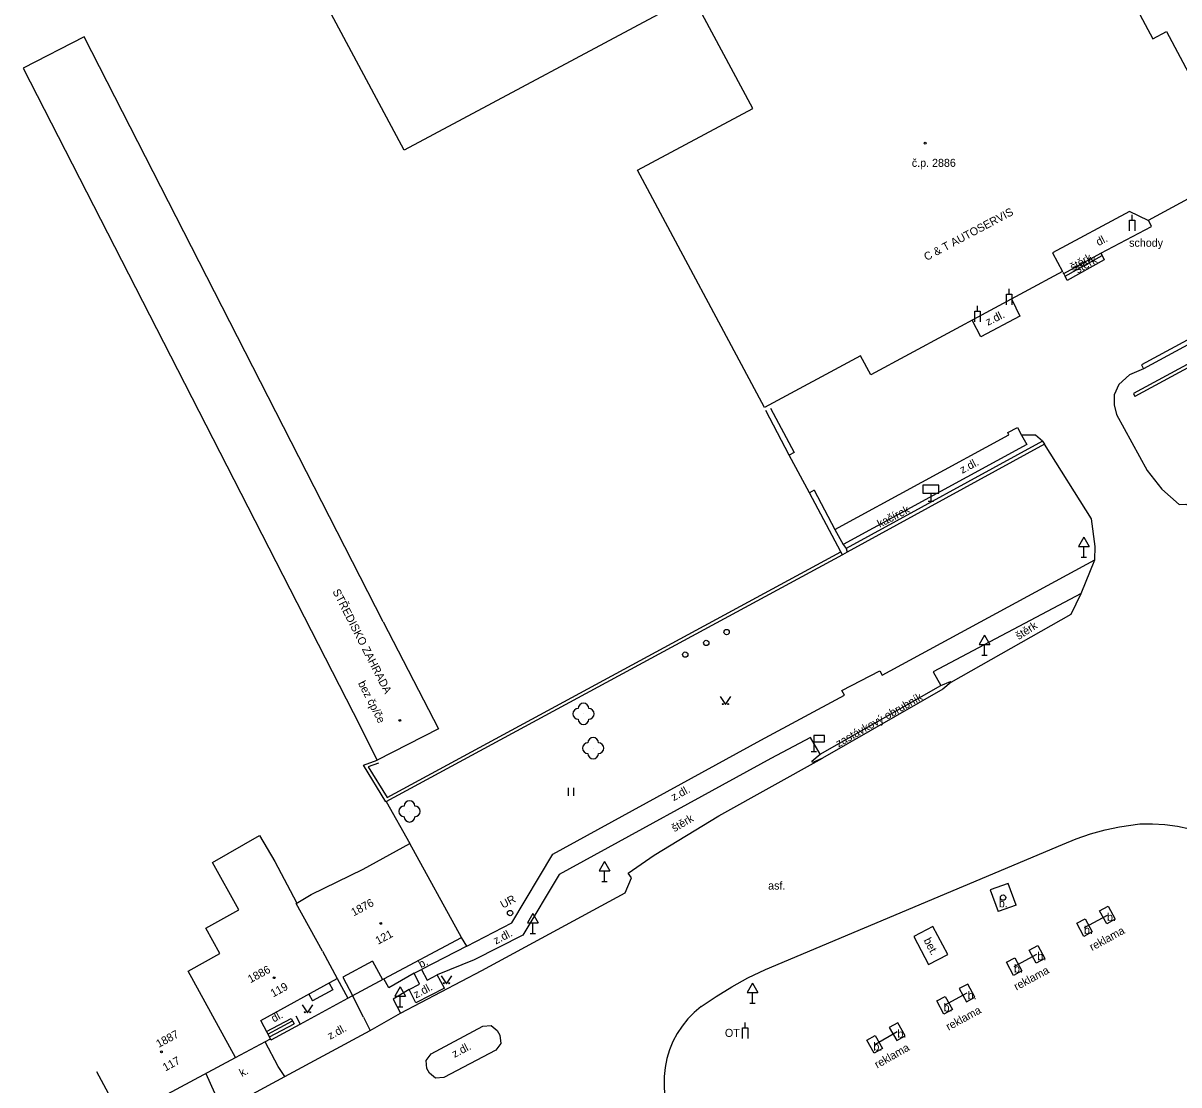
# Model space of a CAD drawing. Extents: x -584400 to -581602, y -1210894 to -1208793.
# Drawn here: x -582094.8 to -581986.4, y -1209206 to -1209106.5 of the extents above; entities that cross this region are included whole.
import ezdxf

# ---------------------------------------------------------------- set-up
doc = ezdxf.new("R2010")
doc.units = 0
for name, color, linetype in [('BUDOVY_MĚŘ', 7, 'Continuous'), ('BUDOVY_NEMĚŘ', 7, 'Continuous'), ('POMOC_POPIS', 7, 'Continuous'), ('ROZHRANÍ_PLOCH', 7, 'Continuous'), ('ZELEŇ', 7, 'Continuous'), ('ZN_BUDOV', 7, 'Continuous'), ('ZN_DOPLŇKOVÉ', 7, 'Continuous'), ('ZN_KULTUR', 7, 'Continuous'), ('Č_POPIS_EVID', 7, 'Continuous'), ('Č_POPIS_ORIENT', 7, 'Continuous')]:
    doc.layers.add(name, color=color, linetype=linetype)

msp = doc.modelspace()

# ---------------------------------------------------------------- linework, layer by layer
at = {"layer": 'BUDOVY_MĚŘ'}
for points in [[(-582060.99, -1209162.64), (-582089.04, -1209107.79), (-582094.75, -1209110.74), (-582063.82, -1209171.14)], [(-582060.99, -1209162.64), (-582055.8, -1209172.66)], [(-582063.82, -1209171.14), (-582061.55, -1209175.6)], [(-582055.8, -1209172.66), (-582061.55, -1209175.6)], [(-582074.85, -1209203.48), (-582079.29, -1209195.37), (-582076.32, -1209193.72), (-582077.63, -1209191.36), (-582074.52, -1209189.64), (-582077, -1209185.18), (-582072.6, -1209182.67), (-582071.16, -1209185.1), (-582069.13, -1209188.94)], [(-582062.87, -1209185.83), (-582058.49, -1209183.41)], [(-582053.64, -1209192.21), (-582058.49, -1209183.41)], [(-582066.67, -1209193.49), (-582069.16, -1209189.05), (-582067.74, -1209188.2), (-582062.87, -1209185.83)], [(-582064.32, -1209197.9), (-582060.92, -1209196.1), (-582053.64, -1209192.21)], [(-582066.67, -1209193.49), (-582065.3, -1209196.07)], [(-582085.49, -1209209.2), (-582074.85, -1209203.48), (-582071.56, -1209201.72), (-582072.48, -1209199.99), (-582065.3, -1209196.07)], [(-582065.3, -1209196.07), (-582064.32, -1209197.9)], [(-582087.86, -1209204.79), (-582085.49, -1209209.2)]]:
    msp.add_lwpolyline(points, dxfattribs=at)
at = {"layer": 'BUDOVY_NEMĚŘ'}
msp.add_lwpolyline([(-581995.59, -1209095.32), (-581988.84, -1209107.98), (-581987.56, -1209107.3), (-581980.63, -1209120.31), (-581989.29, -1209125), (-581991.02, -1209124.15), (-581998.26, -1209128.03), (-581997.32, -1209129.79), (-582015.29, -1209139.47), (-582016.25, -1209137.69), (-582025.26, -1209142.53), (-582037.16, -1209120.29), (-582026.35, -1209114.5), (-582031.99, -1209103.96), (-582059.02, -1209118.42), (-582067.76, -1209102.09), (-582024.35, -1209078.68)], dxfattribs=at)
at = {"layer": 'ROZHRANÍ_PLOCH'}
for points in [[(-581993.73, -1209128.08), (-581988.97, -1209125.56), (-581989.25, -1209124.98)], [(-581993.73, -1209128.08), (-581993.61, -1209128.3), (-581993.4, -1209128.69), (-581996.87, -1209130.64), (-581997.08, -1209130.22), (-581997.2, -1209129.99)], [(-581997.2, -1209129.99), (-581993.73, -1209128.08)], [(-581971.3, -1209128.49), (-581971.05, -1209128.79), (-581989.71, -1209138.92), (-581991.05, -1209139.49), (-581992.03, -1209140.39), (-581992.46, -1209141.34), (-581992.47, -1209142.29), (-581992.25, -1209143.18), (-581989.37, -1209148.43), (-581988, -1209150.2), (-581986.39, -1209151.63), (-581985.74, -1209151.59), (-581985.11, -1209151.97)], [(-581971.3, -1209128.49), (-581989.92, -1209138.54), (-581989.71, -1209138.92)], [(-581997.2, -1209129.99), (-581997.26, -1209129.87)], [(-582002.07, -1209132.43), (-582001.31, -1209133.98), (-582004.96, -1209135.92), (-582005.76, -1209134.4)], [(-582018.67, -1209153.99), (-582002.34, -1209145.11), (-582002.43, -1209144.89), (-582001.53, -1209144.41), (-582001.16, -1209145.12)], [(-581999.18, -1209145.7), (-581999.84, -1209145.12), (-582001.16, -1209145.12), (-582000.67, -1209146.02), (-582017.87, -1209155.37)], [(-581994.28, -1209156.81), (-581994.25, -1209155.56), (-581994.61, -1209152.97), (-581999, -1209145.98)], [(-582053.16, -1209193.03), (-582048.94, -1209190.86), (-582045.08, -1209184.4), (-582025.59, -1209173.71), (-582017.76, -1209169.52), (-582017.99, -1209169.07), (-582014.45, -1209167.22), (-582014.22, -1209167.63), (-581994.28, -1209156.81)], [(-581995.58, -1209159.97), (-581994.28, -1209156.81)], [(-581995.58, -1209159.97), (-582009.45, -1209167.32), (-582008.72, -1209168.6)], [(-582007.74, -1209168.28), (-581996.49, -1209161.91), (-581995.58, -1209159.97)], [(-582020.03, -1209175.05), (-582008.72, -1209168.6)], [(-582007.74, -1209168.28), (-582008.54, -1209168.94), (-582019.82, -1209175.4)], [(-582008.72, -1209168.6), (-582007.8, -1209168.22), (-582007.74, -1209168.28)], [(-582020.03, -1209175.05), (-582020.93, -1209173.46), (-582024.66, -1209175.43), (-582044.5, -1209186.33), (-582047.89, -1209192), (-582052.46, -1209194.32), (-582055.94, -1209195.71)], [(-582058.56, -1209197.1), (-582060.05, -1209197.99), (-582059.36, -1209199.33), (-582051.75, -1209195.31), (-582038.32, -1209188.05), (-582037.72, -1209186.62), (-582038.04, -1209186.2), (-582035.6, -1209184.51), (-582029.53, -1209180.83), (-582019.82, -1209175.4)], [(-582019.82, -1209175.4), (-582020.73, -1209175.81), (-582020.8, -1209175.68), (-582020.03, -1209175.05)], [(-582025.16, -1209195.23), (-581997.32, -1209183.49), (-581996.02, -1209182.97), (-581994.69, -1209182.51), (-581993.33, -1209182.14), (-581991.96, -1209181.84), (-581990.08, -1209181.56), (-581988.89, -1209181.56), (-581987.71, -1209181.64), (-581986.53, -1209181.8), (-581985.37, -1209182.04), (-581984.22, -1209182.36), (-581983.63, -1209182.55), (-581976.11, -1209184.92), (-581971.63, -1209186.39)], [(-582001.67, -1209189.18), (-582002.41, -1209187.15), (-582004.1, -1209187.77), (-582003.36, -1209189.8)], [(-582001.67, -1209189.18), (-582003.36, -1209189.8)], [(-581993.84, -1209189.72), (-581993.05, -1209189.29), (-581992.38, -1209190.52), (-581993.17, -1209190.95), (-581993.84, -1209189.72)], [(-581995.98, -1209190.89), (-581995.19, -1209190.46), (-581994.52, -1209191.69), (-581995.31, -1209192.12), (-581995.98, -1209190.89)], [(-581995.25, -1209191.29), (-581993.11, -1209190.12)], [(-582011.25, -1209192.12), (-582009.87, -1209194.75), (-582008.07, -1209193.82), (-582009.46, -1209191.18), (-582011.25, -1209192.12)], [(-582053.16, -1209193.03), (-582053.64, -1209192.21)], [(-582053.16, -1209193.03), (-582057.4, -1209195.22)], [(-582001.85, -1209194.95), (-581999.71, -1209193.8)], [(-581999.64, -1209192.97), (-581998.98, -1209194.2), (-581999.78, -1209194.63), (-582000.44, -1209193.4), (-581999.64, -1209192.97)], [(-582061.99, -1209194.44), (-582064.79, -1209195.95), (-582063.88, -1209197.65)], [(-582061.99, -1209194.44), (-582061.07, -1209196.17)], [(-582002.58, -1209194.55), (-582001.78, -1209194.12), (-582001.12, -1209195.35), (-582001.92, -1209195.78), (-582002.58, -1209194.55)], [(-582058.09, -1209195.58), (-582060.48, -1209196.94), (-582060.92, -1209196.1)], [(-582055.26, -1209196.96), (-582057.92, -1209198.36), (-582058.56, -1209197.1), (-582057.58, -1209196.59), (-582058.09, -1209195.58), (-582057.4, -1209195.22), (-582056.88, -1209196.21), (-582055.94, -1209195.71)], [(-582055.26, -1209196.96), (-582055.94, -1209195.71)], [(-582031.2, -1209198.7), (-582029.78, -1209197.74), (-582028.31, -1209196.85), (-582026.8, -1209196.02), (-582025.16, -1209195.23)], [(-582066.06, -1209196.49), (-582065.72, -1209197.12), (-582067.63, -1209198.17)], [(-582006.2, -1209196.59), (-582006.99, -1209197.02), (-582006.32, -1209198.25), (-582005.53, -1209197.82), (-582006.2, -1209196.59)], [(-582068.77, -1209200.35), (-582064.32, -1209197.9)], [(-582067.98, -1209197.53), (-582067.63, -1209198.17)], [(-582062.84, -1209199.68), (-582063.88, -1209197.65)], [(-582009.1, -1209198.17), (-582008.31, -1209197.74), (-582007.64, -1209198.97), (-582008.43, -1209199.4), (-582009.1, -1209198.17)], [(-582008.37, -1209198.57), (-582006.26, -1209197.42)], [(-582062.22, -1209200.93), (-582059.36, -1209199.33)], [(-582031.2, -1209198.7), (-582031.85, -1209199.25), (-582032.44, -1209199.86), (-582032.97, -1209200.52), (-582033.43, -1209201.23), (-582033.83, -1209201.98), (-582034.15, -1209202.76), (-582034.4, -1209203.57), (-582034.57, -1209204.4), (-582034.66, -1209205.24), (-582034.67, -1209206.09), (-582034.61, -1209206.94), (-582034.39, -1209208.05), (-582020.77, -1209233.29)], [(-582071.93, -1209201.04), (-582069.63, -1209199.82), (-582069.5, -1209200.05)], [(-582071.8, -1209201.28), (-582069.5, -1209200.05)], [(-582071.66, -1209201.54), (-582069.34, -1209200.32)], [(-582071.51, -1209201.82), (-582068.77, -1209200.35)], [(-582069.5, -1209200.05), (-582069.34, -1209200.32)], [(-582069.2, -1209199.58), (-582068.77, -1209200.35)], [(-582062.84, -1209199.68), (-582062.22, -1209200.93)], [(-582056.49, -1209203.14), (-582051.64, -1209200.53), (-582050.88, -1209200.47), (-582050.3, -1209200.95), (-582050.07, -1209201.39), (-582049.98, -1209202.17), (-582050.44, -1209202.77), (-582055.32, -1209205.34), (-582056.08, -1209205.4), (-582056.65, -1209204.93), (-582056.9, -1209204.49), (-582056.96, -1209203.76), (-582056.49, -1209203.14)], [(-582012.76, -1209200.21), (-582013.55, -1209200.65), (-582012.86, -1209201.87), (-582012.07, -1209201.43), (-582012.76, -1209200.21)], [(-582070.22, -1209205.24), (-582062.22, -1209200.93)], [(-582015.66, -1209201.85), (-582014.87, -1209201.41), (-582014.18, -1209202.63), (-582014.97, -1209203.07), (-582015.66, -1209201.85)], [(-582014.92, -1209202.24), (-582012.81, -1209201.04)], [(-582070.22, -1209205.24), (-582070.84, -1209204.32), (-582072.07, -1209201.99)], [(-582071.51, -1209201.82), (-582071.56, -1209201.72)], [(-582077.62, -1209204.97), (-582076.81, -1209206.77)], [(-582075.92, -1209208.34), (-582070.22, -1209205.24)]]:
    msp.add_lwpolyline(points, dxfattribs=at)
at = {"layer": 'ZELEŇ'}
for centre in [(-582042.22, -1209171.26), (-582041.31, -1209174.47), (-582058.53, -1209180.4)]:
    msp.add_circle(centre, 0.0005, dxfattribs=at)
for centre, start, end in [((-582042.72, -1209171.26), 90, 270), ((-582042.22, -1209170.76), 0, 180), ((-582041.72, -1209171.26), 270, 90), ((-582042.22, -1209171.76), 180, 360), ((-582041.81, -1209174.47), 90, 270), ((-582041.31, -1209173.97), 0, 180), ((-582040.81, -1209174.47), 270, 90), ((-582041.31, -1209174.97), 180, 360), ((-582058.53, -1209179.9), 0, 180), ((-582059.03, -1209180.4), 90, 270), ((-582058.53, -1209180.9), 180, 360), ((-582058.03, -1209180.4), 270, 90)]:
    msp.add_arc(centre, 0.5, start, end, dxfattribs=at)
at = {"layer": 'ZN_BUDOV'}
for centre in [(-582010.19, -1209117.75), (-582059.44, -1209171.87), (-582061.23, -1209190.9), (-582071.22, -1209195.99), (-582081.79, -1209202.94)]:
    msp.add_circle(centre, 0.0875, dxfattribs=at)
at = {"layer": 'ZN_DOPLŇKOVÉ'}
for p, q in [((-581990.79, -1209124.98), (-581990.79, -1209124.48)), ((-582002.3, -1209131.9), (-582002.3, -1209131.4)), ((-582005.27, -1209133.5), (-582005.27, -1209133)), ((-582009.65, -1209150.57), (-582009.65, -1209151.32)), ((-582009.9, -1209151.32), (-582009.4, -1209151.32)), ((-581995.33, -1209154.69), (-581995.83, -1209155.56)), ((-581995.33, -1209154.69), (-581994.83, -1209155.56)), ((-581995.83, -1209155.56), (-581994.83, -1209155.56)), ((-581995.33, -1209156.56), (-581995.33, -1209155.56)), ((-581995.58, -1209156.56), (-581995.08, -1209156.56)), ((-582004.62, -1209163.89), (-582005.12, -1209164.76)), ((-582004.62, -1209163.89), (-582004.12, -1209164.76)), ((-582005.12, -1209164.76), (-582004.12, -1209164.76)), ((-582004.87, -1209165.76), (-582004.37, -1209165.76)), ((-582004.62, -1209165.76), (-582004.62, -1209164.76)), ((-582020.64, -1209173.88), (-582020.64, -1209174.78)), ((-582020.89, -1209174.78), (-582020.39, -1209174.78)), ((-582040.24, -1209185.09), (-582040.74, -1209185.96)), ((-582040.24, -1209185.09), (-582039.74, -1209185.96)), ((-582040.74, -1209185.96), (-582039.74, -1209185.96)), ((-582040.24, -1209186.96), (-582040.24, -1209185.96)), ((-582040.49, -1209186.96), (-582039.99, -1209186.96)), ((-582046.98, -1209189.97), (-582047.48, -1209190.84)), ((-582046.98, -1209189.97), (-582046.48, -1209190.84)), ((-582047.48, -1209190.84), (-582046.48, -1209190.84)), ((-582046.98, -1209191.84), (-582046.98, -1209190.84)), ((-582047.23, -1209191.84), (-582046.73, -1209191.84)), ((-582059.39, -1209196.86), (-582059.89, -1209197.73)), ((-582059.39, -1209196.86), (-582058.89, -1209197.73)), ((-582026.37, -1209196.5), (-582026.87, -1209197.37)), ((-582026.37, -1209196.5), (-582025.87, -1209197.37)), ((-582059.89, -1209197.73), (-582058.89, -1209197.73)), ((-582059.39, -1209198.73), (-582059.39, -1209197.73)), ((-582026.87, -1209197.37), (-582025.87, -1209197.37)), ((-582026.37, -1209198.37), (-582026.37, -1209197.37)), ((-582059.64, -1209198.73), (-582059.14, -1209198.73)), ((-582026.62, -1209198.37), (-582026.12, -1209198.37)), ((-582027.06, -1209200.69), (-582027.06, -1209200.19))]:
    msp.add_line(p, q, dxfattribs=at)
for points in [[(-581933.79, -1209110.47), (-581933.66, -1209110.74), (-581990.53, -1209141.51)], [(-581937.5, -1209112.38), (-581968.76, -1209129.38), (-581990.66, -1209141.22), (-581990.53, -1209141.51)], [(-581991.04, -1209125.98), (-581991.04, -1209124.98), (-581990.54, -1209124.98), (-581990.54, -1209125.98)], [(-581997.08, -1209130.22), (-581993.61, -1209128.3)], [(-582002.55, -1209132.9), (-582002.55, -1209131.9), (-582002.05, -1209131.9), (-582002.05, -1209132.9)], [(-582005.52, -1209134.5), (-582005.52, -1209133.5), (-582005.02, -1209133.5), (-582005.02, -1209134.5)], [(-582022.93, -1209147), (-582025.14, -1209142.83)], [(-582024.69, -1209142.6), (-582022.48, -1209146.76), (-582022.93, -1209147)], [(-581999.18, -1209145.7), (-582017.58, -1209155.76)], [(-581999.18, -1209145.7), (-581999, -1209145.98), (-582017.49, -1209156.1)], [(-582021.04, -1209150.54), (-582022.93, -1209147)], [(-582020.6, -1209150.3), (-582021.04, -1209150.54)], [(-582018.08, -1209156.07), (-582021.04, -1209150.54)], [(-582020.6, -1209150.3), (-582018.67, -1209153.99), (-582017.87, -1209155.37), (-582017.58, -1209155.76)], [(-582017.58, -1209155.76), (-582017.49, -1209156.1)], [(-582017.93, -1209156.34), (-582060.74, -1209179.51), (-582062.85, -1209176.07), (-582061.55, -1209175.6)], [(-582061.44, -1209175.88), (-582062.4, -1209176.23), (-582060.63, -1209179.11), (-582018.08, -1209156.07)], [(-582017.93, -1209156.34), (-582018.08, -1209156.07)], [(-582017.49, -1209156.1), (-582017.93, -1209156.34)], [(-582060.73, -1209179.48), (-582058.49, -1209183.41)], [(-582027.31, -1209201.69), (-582027.31, -1209200.69), (-582026.81, -1209200.69), (-582026.81, -1209201.69)]]:
    msp.add_lwpolyline(points, dxfattribs=at)
for points in [[(-582010.4, -1209150.57), (-582008.9, -1209150.57), (-582008.9, -1209149.82), (-582010.4, -1209149.82)], [(-582020.64, -1209173.88), (-582019.64, -1209173.88), (-582019.64, -1209173.28), (-582020.64, -1209173.28)]]:
    msp.add_lwpolyline(points, close=True, dxfattribs=at)
for centre, radius in [((-582028.8, -1209163.59), 0.25), ((-582028.8, -1209163.59), 0.0005), ((-582030.71, -1209164.61), 0.25), ((-582030.71, -1209164.61), 0.0005), ((-582032.68, -1209165.7), 0.25), ((-582032.68, -1209165.7), 0.0005), ((-582002.89, -1209188.48), 0.25), ((-582002.89, -1209188.48), 0.0005), ((-582049.1, -1209189.93), 0.25), ((-582049.1, -1209189.93), 0.0005)]:
    msp.add_circle(centre, radius, dxfattribs=at)
at = {"layer": 'ZN_KULTUR'}
for p, q in [((-582043.61, -1209178.93), (-582043.61, -1209178.18)), ((-582043.11, -1209178.93), (-582043.11, -1209178.18))]:
    msp.add_line(p, q, dxfattribs=at)
for points in [[(-582029.41, -1209169.64), (-582028.91, -1209170.39), (-582028.41, -1209169.64)], [(-582055.56, -1209195.81), (-582055.06, -1209196.56), (-582054.56, -1209195.81)], [(-582068.6, -1209198.53), (-582068.1, -1209199.28), (-582067.6, -1209198.53)]]:
    msp.add_lwpolyline(points, dxfattribs=at)
for centre in [(-582029.16, -1209170.34), (-582028.66, -1209170.34), (-582055.31, -1209196.51), (-582054.81, -1209196.51), (-582068.35, -1209199.23), (-582067.85, -1209199.23)]:
    msp.add_circle(centre, 0.05, dxfattribs=at)

# ---------------------------------------------------------------- texts
at = {"layer": 'POMOC_POPIS'}
for s, rotation, p in [('C & T AUTOSERVIS', 28.0352, (-582010.06, -1209128.81)), ('dl.', 27.7137, (-581993.94, -1209127.42)), ('štěrk', 29.4385, (-581996.35, -1209129.76)), ('štěrk', 29.1859, (-581995.89, -1209129.99)), ('z.dl.', 26.2915, (-582004.31, -1209134.89)), ('z.dl.', 27.8104, (-582006.71, -1209148.76)), ('kačírek', 27.0684, (-582014.45, -1209153.82)), ('STŘEDISKO ZAHRADA', 297.0517, (-582065.77, -1209159.78)), ('štěrk', 32.6753, (-582001.42, -1209164.34)), ('zastávkový obrubník', 29.7, (-582018.31, -1209174.42)), ('z.dl.', 28.7745, (-582033.76, -1209179.45)), ('štěrk', 30.156, (-582033.7, -1209182.36)), ('UR', 28.056, (-582049.77, -1209189.53)), ('z.dl.', 27.76, (-582050.43, -1209192.89)), ('reklama', 28.6667, (-581994.54, -1209193.51)), ('bet.', 297.6866, (-582010.36, -1209192.48)), ('b.', 28.3751, (-582057.45, -1209195.12)), ('reklama', 28.2528, (-582001.63, -1209197.21)), ('z.dl.', 27.76, (-582057.92, -1209197.95)), ('dl.', 28.259, (-582071.25, -1209200.2)), ('reklama', 28.5915, (-582007.99, -1209200.97)), ('z.dl.', 28.3136, (-582065.97, -1209201.82)), ('z.dl.', 27.76, (-582054.31, -1209203.52)), ('reklama', 29.6278, (-582014.68, -1209204.52)), ('k.', 28.3054, (-582074.24, -1209205.31))]:
    msp.add_text(s, height=0.75, rotation=rotation, dxfattribs=at).set_placement(p)
for s, p in [('schody', (-581991.07, -1209127.47)), ('asf.', (-582024.91, -1209187.73)), ('b.', (-582003.28, -1209189.39)), ('b.', (-581993.14, -1209190.68)), ('b.', (-581995.3, -1209191.89)), ('b.', (-581999.68, -1209194.35)), ('b.', (-582001.86, -1209195.51)), ('b.', (-582006.21, -1209198.02)), ('b.', (-582008.46, -1209199.16)), ('OT', (-582028.96, -1209201.54)), ('b.', (-582012.79, -1209201.62)), ('b.', (-582015.04, -1209202.82))]:
    msp.add_text(s, height=0.75, dxfattribs=at).set_placement(p)
at = {"layer": 'Č_POPIS_EVID'}
for s, rotation, p in [('bez čp/če', 297.1164, (-582063.38, -1209168.39)), ('1876', 28.056, (-582063.76, -1209190.25)), ('121', 28.056, (-582061.48, -1209192.91)), ('1886', 28.5708, (-582073.44, -1209196.52)), ('119', 28.616, (-582071.31, -1209197.85)), ('1887', 28.2195, (-582082.04, -1209202.58)), ('117', 28.2195, (-582081.42, -1209204.79))]:
    msp.add_text(s, height=0.75, rotation=rotation, dxfattribs=at).set_placement(p)
at = {"layer": 'Č_POPIS_ORIENT'}
msp.add_text('č.p. 2886', height=0.75, dxfattribs=at).set_placement((-582011.44, -1209119.98))

doc.saveas('drawing.dxf')
